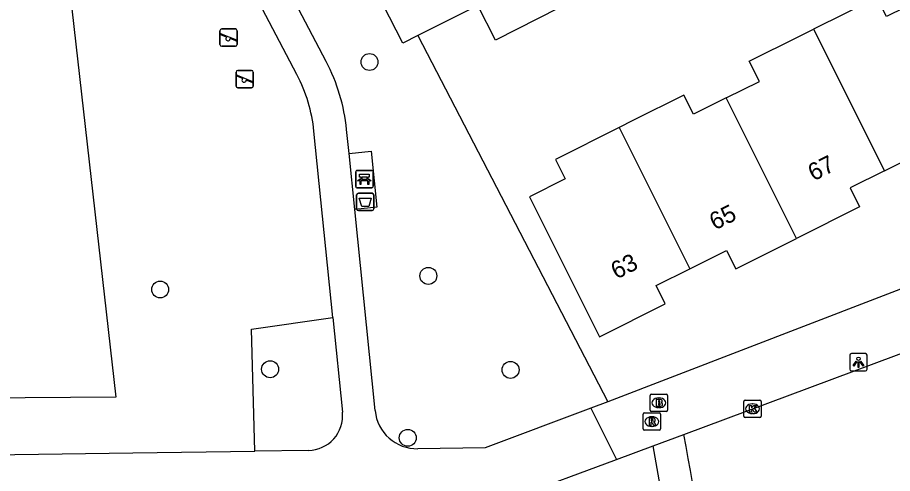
# Model space of a CAD drawing. Extents: x 158461 to 159795, y 387220 to 388672.
# Drawn here: x 159007 to 159057.5, y 387931.9 to 387958.2 of the extents above; entities that cross this region are included whole.
import ezdxf

# ---------------------------------------------------------------- set-up
doc = ezdxf.new("R2010")
doc.units = 0
for name, color, linetype in [('IMGEO_Afvalbak', 7, 'Continuous'), ('IMGEO_Bank', 7, 'Continuous'), ('IMGEO_Boom', 7, 'Continuous'), ('IMGEO_Brandkraan', 7, 'Continuous'), ('IMGEO_Groenvoorziening', 7, 'Continuous'), ('IMGEO_Kolk', 7, 'Continuous'), ('IMGEO_Lichtpunt', 7, 'Continuous'), ('IMGEO_Pand', 7, 'Continuous'), ('IMGEO_Pand_nummerreeks', 7, 'Continuous'), ('IMGEO_Rijbaan_lokaal_open', 7, 'Continuous'), ('IMGEO_Rioolput', 7, 'Continuous'), ('IMGEO_Speelvoorziening', 7, 'Continuous'), ('IMGEO_Voetpad_halfverhard', 7, 'Continuous'), ('IMGEO_Voetpad_open', 7, 'Continuous')]:
    doc.layers.add(name, color=color, linetype=linetype)

msp = doc.modelspace()

# ---------------------------------------------------------------- linework, layer by layer
at = {"layer": 'IMGEO_Afvalbak'}
for p, q in [((159026.546, 387947.147), (159026.546, 387947.947)), ((159026.546, 387947.947), (159026.546, 387947.147)), ((159026.646, 387948.047), (159027.436, 387948.047)), ((159027.436, 387948.047), (159026.646, 387948.047)), ((159027.536, 387947.947), (159027.536, 387947.147)), ((159027.536, 387947.147), (159027.536, 387947.947)), ((159027.436, 387947.047), (159026.646, 387947.047)), ((159026.646, 387947.047), (159027.436, 387947.047))]:
    msp.add_line(p, q, dxfattribs=at)
msp.add_lwpolyline([(159026.689, 387947.761), (159027.393, 387947.761), (159027.244, 387947.291), (159026.838, 387947.291), (159026.689, 387947.761)], dxfattribs=at)
for centre, start, end in [((159026.646, 387947.947), 90, 180), ((159026.646, 387947.947), 90, 180), ((159027.436, 387947.947), 0, 90), ((159027.436, 387947.947), 360, 90), ((159026.646, 387947.147), 180, 270), ((159026.646, 387947.147), 180, 270), ((159027.436, 387947.147), 270, 0), ((159027.436, 387947.147), 270, 0)]:
    msp.add_arc(centre, 0.1, start, end, dxfattribs=at)
at = {"layer": 'IMGEO_Bank'}
for p, q in [((159026.498, 387948.437), (159026.498, 387949.278)), ((159026.498, 387949.278), (159026.498, 387948.437)), ((159026.573, 387949.362), (159027.414, 387949.362)), ((159027.414, 387949.362), (159026.573, 387949.362)), ((159026.807, 387948.868), (159026.807, 387948.974)), ((159026.851, 387948.974), (159026.851, 387948.868)), ((159027.139, 387948.98), (159026.857, 387948.98)), ((159027.145, 387948.868), (159027.145, 387948.974)), ((159027.189, 387948.974), (159027.189, 387948.868)), ((159027.498, 387949.287), (159027.498, 387948.446)), ((159027.498, 387948.446), (159027.498, 387949.287)), ((159027.195, 387948.76), (159026.802, 387948.76)), ((159026.857, 387948.862), (159027.139, 387948.862)), ((159027.423, 387948.362), (159026.582, 387948.362)), ((159026.582, 387948.362), (159027.423, 387948.362))]:
    msp.add_line(p, q, dxfattribs=at)
for points in [[(159026.801, 387948.98), (159026.715, 387948.98), (159026.715, 387949.141), (159027.278, 387949.141), (159027.278, 387948.98), (159027.195, 387948.98)], [(159026.745, 387948.76), (159026.603, 387948.76), (159026.715, 387948.862), (159026.801, 387948.862)], [(159026.795, 387948.753), (159026.795, 387948.546), (159026.752, 387948.546), (159026.752, 387948.753)], [(159027.195, 387948.862), (159027.278, 387948.862), (159027.39, 387948.76), (159027.251, 387948.76)], [(159027.245, 387948.753), (159027.245, 387948.546), (159027.201, 387948.546), (159027.201, 387948.753)]]:
    msp.add_lwpolyline(points, dxfattribs=at)
for centre, radius, start, end in [((159026.576, 387949.284), 0.0779, 92.4484, 184.2845), ((159026.576, 387949.284), 0.0779, 92.4484, 184.2845), ((159026.8, 387948.973), 0.00671, 2.8957, 87.1043), ((159026.857, 387948.973), 0.00671, 92.8957, 177.1043), ((159027.139, 387948.973), 0.00671, 2.8957, 87.1043), ((159027.196, 387948.973), 0.00671, 92.8957, 177.1043), ((159027.42, 387949.284), 0.0779, 2.4484, 94.2845), ((159027.42, 387949.284), 0.0779, 2.4484, 94.2845), ((159026.576, 387948.44), 0.0779, 182.4484, 274.2845), ((159026.576, 387948.44), 0.0779, 182.4484, 274.2845), ((159026.745, 387948.753), 0.00671, 2.8957, 87.1043), ((159026.802, 387948.753), 0.00671, 92.8957, 177.1043), ((159026.8, 387948.869), 0.00671, 272.8957, 357.1043), ((159026.857, 387948.869), 0.00671, 182.8957, 267.1043), ((159027.139, 387948.869), 0.00671, 272.8957, 357.1043), ((159027.196, 387948.869), 0.00671, 182.8957, 267.1043), ((159027.194, 387948.753), 0.00671, 2.8957, 87.1043), ((159027.251, 387948.753), 0.00671, 92.8957, 177.1043), ((159027.42, 387948.44), 0.0779, 272.4484, 4.2845), ((159027.42, 387948.44), 0.0779, 272.4484, 4.2845)]:
    msp.add_arc(centre, radius, start, end, dxfattribs=at)
at = {"layer": 'IMGEO_Boom'}
for centre in [(159027.287, 387955.622), (159030.684, 387943.273), (159015.211, 387942.492), (159021.555, 387937.885), (159035.428, 387937.852), (159029.494, 387933.929)]:
    msp.add_circle(centre, 0.489, dxfattribs=at)
at = {"layer": 'IMGEO_Brandkraan'}
for p, q in [((159043.483, 387935.525), (159043.483, 387936.377)), ((159043.558, 387936.451), (159044.41, 387936.451)), ((159044.484, 387936.377), (159044.484, 387935.525)), ((159043.971, 387936.231), (159043.996, 387936.231)), ((159044.41, 387935.451), (159043.558, 387935.451)), ((159043.994, 387935.671), (159043.969, 387935.671))]:
    msp.add_line(p, q, dxfattribs=at)
for points in [[(159043.483, 387935.525), (159043.483, 387936.377)], [(159043.558, 387936.451), (159044.41, 387936.451)], [(159044.484, 387936.377), (159044.484, 387935.525)], [(159043.831, 387936.151), (159043.831, 387935.751), (159044.044, 387935.751)], [(159044.062, 387936.151), (159043.831, 387936.151)], [(159044.01, 387936.07), (159043.956, 387936.07), (159043.956, 387935.994)], [(159043.956, 387935.994), (159044.009, 387935.994)], [(159044.018, 387935.918), (159043.956, 387935.918), (159043.956, 387935.837)], [(159043.956, 387935.837), (159044.018, 387935.837)], [(159044.41, 387935.451), (159043.558, 387935.451)]]:
    msp.add_lwpolyline(points, dxfattribs=at)
for centre, radius, start, end in [((159043.56, 387936.375), 0.0765, 91.552, 178.448), ((159043.56, 387936.375), 0.0765, 91.552, 178.448), ((159044.408, 387936.375), 0.0765, 1.552, 88.448), ((159044.408, 387936.375), 0.0765, 1.552, 88.448), ((159044.011, 387936.032), 0.0379, 267.8285, 90.9355), ((159044.019, 387935.877), 0.0404, 269.8759, 90.5077), ((159044.05, 387936.002), 0.251, 268.6676, 293.5347), ((159044.066, 387936.006), 0.145, 59.4692, 91.5367), ((159044.091, 387936.053), 0.0922, 285.5137, 58.1501), ((159044.096, 387935.861), 0.105, 301.3115, 78.989), ((159043.56, 387935.527), 0.0765, 181.552, 268.448), ((159043.56, 387935.527), 0.0765, 181.552, 268.448), ((159044.408, 387935.527), 0.0765, 271.552, 358.448), ((159044.408, 387935.527), 0.0765, 271.552, 358.448)]:
    msp.add_arc(centre, radius, start, end, dxfattribs=at)
for centre, major_axis, ratio, start_param, end_param in [((159043.97, 387935.951), (-0.387, 0.002), 0.722429, 4.712389, 7.853982), ((159043.995, 387935.951), (-0.39, 0.002), 0.717154, 1.570796, 4.712389)]:
    msp.add_ellipse(centre, major_axis=major_axis, ratio=ratio, start_param=start_param, end_param=end_param, dxfattribs=at)
at = {"layer": 'IMGEO_Groenvoorziening'}
for points in [[(159008.574, 387972.298), (159012.648, 387936.275), (159004.786, 387936.227), (159000.315, 387936.046), (158997.187, 387970.431), (159008.574, 387972.298)], [(159030.077, 387957.144), (159041.039, 387936.013)], [(159020.674, 387933.153), (159020.488, 387940.205), (159025.169, 387940.88)]]:
    msp.add_lwpolyline(points, dxfattribs=at)
at = {"layer": 'IMGEO_Kolk'}
for p, q in [((159048.89, 387935.178), (159048.89, 387936.03)), ((159048.965, 387936.104), (159049.817, 387936.104)), ((159049.378, 387935.884), (159049.403, 387935.884)), ((159049.891, 387936.03), (159049.891, 387935.178)), ((159049.401, 387935.324), (159049.376, 387935.324)), ((159049.817, 387935.104), (159048.965, 387935.104))]:
    msp.add_line(p, q, dxfattribs=at)
for points in [[(159048.89, 387935.178), (159048.89, 387936.03)], [(159048.965, 387936.104), (159049.817, 387936.104)], [(159049.211, 387935.804), (159049.334, 387935.804), (159049.334, 387935.653), (159049.464, 387935.804), (159049.628, 387935.804), (159049.482, 387935.653), (159049.635, 387935.404), (159049.483, 387935.404), (159049.398, 387935.568), (159049.334, 387935.501), (159049.334, 387935.404), (159049.211, 387935.404), (159049.211, 387935.804)], [(159049.891, 387936.03), (159049.891, 387935.178)], [(159049.817, 387935.104), (159048.965, 387935.104)]]:
    msp.add_lwpolyline(points, dxfattribs=at)
for centre, start, end in [((159048.967, 387936.028), 91.552, 178.448), ((159048.967, 387936.028), 91.552, 178.448), ((159049.815, 387936.028), 1.552, 88.448), ((159049.815, 387936.028), 1.552, 88.448), ((159048.967, 387935.18), 181.552, 268.448), ((159048.967, 387935.18), 181.552, 268.448), ((159049.815, 387935.18), 271.552, 358.448), ((159049.815, 387935.18), 271.552, 358.448)]:
    msp.add_arc(centre, 0.0765, start, end, dxfattribs=at)
for centre, major_axis, ratio, start_param, end_param in [((159049.377, 387935.604), (-0.387, 0.002), 0.722429, 4.712389, 7.853982), ((159049.402, 387935.604), (-0.39, 0.002), 0.717154, 1.570796, 4.712389)]:
    msp.add_ellipse(centre, major_axis=major_axis, ratio=ratio, start_param=start_param, end_param=end_param, dxfattribs=at)
at = {"layer": 'IMGEO_Lichtpunt'}
for p, q in [((159055.002, 387938.697), (159055.002, 387937.89)), ((159055.002, 387938.697), (159055.002, 387937.89)), ((159055.904, 387938.792), (159055.096, 387938.792)), ((159055.904, 387938.792), (159055.096, 387938.792)), ((159055.998, 387937.89), (159055.998, 387938.697)), ((159055.998, 387937.89), (159055.998, 387938.697)), ((159055.096, 387937.796), (159055.904, 387937.796)), ((159055.096, 387937.796), (159055.904, 387937.796))]:
    msp.add_line(p, q, dxfattribs=at)
for points in [[(159055.376, 387938.361), (159055.415, 387938.333), (159055.227, 387938.071), (159055.189, 387938.098), (159055.376, 387938.361)], [(159055.478, 387938.313), (159055.525, 387938.313), (159055.525, 387937.991), (159055.478, 387937.991), (159055.478, 387938.313)], [(159055.588, 387938.333), (159055.626, 387938.36), (159055.813, 387938.098), (159055.774, 387938.07), (159055.588, 387938.333)]]:
    msp.add_lwpolyline(points, dxfattribs=at)
msp.add_circle((159055.501, 387938.495), 0.0994, dxfattribs=at)
for centre, start, end in [((159055.096, 387938.697), 90, 180), ((159055.096, 387938.697), 90, 180), ((159055.904, 387938.697), 0, 90), ((159055.904, 387938.697), 0, 90), ((159055.096, 387937.89), 180, 270), ((159055.096, 387937.89), 180, 270), ((159055.904, 387937.89), 270, 0), ((159055.904, 387937.89), 270, 360)]:
    msp.add_arc(centre, 0.0946, start, end, dxfattribs=at)
at = {"layer": 'IMGEO_Pand'}
for points in [[(159057, 387949.342), (159058.849, 387950.265), (159059.409, 387949.145), (159063.294, 387951.086), (159059.194, 387959.296), (159057.109, 387958.255), (159056.567, 387959.341), (159052.915, 387957.518)], [(159038.232, 387958.756), (159034.563, 387956.875), (159033.538, 387958.876)], [(159047.867, 387953.547), (159049.782, 387954.503), (159049.202, 387955.664), (159052.094, 387957.108), (159052.915, 387957.518)], [(159052.915, 387957.518), (159057, 387949.342)], [(159047.867, 387953.547), (159045.975, 387952.602), (159045.425, 387953.704), (159042.486, 387952.237), (159041.688, 387951.838)], [(159051.921, 387945.431), (159047.867, 387953.547)], [(159041.688, 387951.838), (159038.012, 387950.003), (159038.574, 387948.876), (159036.513, 387947.847), (159040.553, 387939.758), (159044.355, 387941.657), (159043.826, 387942.718), (159045.762, 387943.684)], [(159041.688, 387951.838), (159045.762, 387943.684)], [(159057, 387949.342), (159055.021, 387948.354), (159055.57, 387947.253), (159051.921, 387945.431)], [(159045.762, 387943.684), (159047.894, 387944.749), (159048.425, 387943.685), (159051.921, 387945.431)]]:
    msp.add_lwpolyline(points, dxfattribs=at)
at = {"layer": 'IMGEO_Rijbaan_lokaal_open'}
for points in [[(159030.077, 387957.144), (159029.22, 387956.715), (159014.315, 387985.808)], [(159033.538, 387958.876), (159030.077, 387957.144)]]:
    msp.add_lwpolyline(points, dxfattribs=at)
at = {"layer": 'IMGEO_Rioolput'}
for p, q in [((159043.082, 387934.442), (159043.082, 387935.294)), ((159043.157, 387935.368), (159044.009, 387935.368)), ((159044.083, 387935.294), (159044.083, 387934.442)), ((159043.57, 387935.148), (159043.595, 387935.148)), ((159044.009, 387934.368), (159043.157, 387934.368)), ((159043.593, 387934.588), (159043.568, 387934.588))]:
    msp.add_line(p, q, dxfattribs=at)
for points in [[(159043.082, 387934.442), (159043.082, 387935.294)], [(159043.157, 387935.368), (159044.009, 387935.368)], [(159044.083, 387935.294), (159044.083, 387934.442)], [(159043.671, 387935.066), (159043.419, 387935.068), (159043.419, 387934.668)], [(159043.419, 387934.668), (159043.543, 387934.668), (159043.543, 387934.83), (159043.554, 387934.83)], [(159043.597, 387934.987), (159043.543, 387934.987), (159043.543, 387934.906)], [(159043.543, 387934.906), (159043.595, 387934.906)], [(159043.601, 387934.801), (159043.672, 387934.668), (159043.812, 387934.668), (159043.747, 387934.794)], [(159044.009, 387934.368), (159043.157, 387934.368)]]:
    msp.add_lwpolyline(points, dxfattribs=at)
for centre, radius, start, end in [((159043.159, 387935.292), 0.0765, 91.552, 178.448), ((159043.159, 387935.292), 0.0765, 91.552, 178.448), ((159044.007, 387935.292), 0.0765, 1.552, 88.448), ((159044.007, 387935.292), 0.0765, 1.552, 88.448), ((159043.553, 387934.777), 0.0533, 26.0293, 88.6989), ((159043.579, 387935.095), 0.19, 274.7715, 282.9687), ((159043.603, 387934.891), 0.0964, 77.0061, 93.1865), ((159043.617, 387934.948), 0.0378, 276.6634, 79.6772), ((159043.67, 387934.956), 0.109, 350.3612, 89.416), ((159043.668, 387934.956), 0.112, 277.5842, 350.9817), ((159043.652, 387934.741), 0.108, 29.5134, 73.7905), ((159043.159, 387934.444), 0.0765, 181.552, 268.448), ((159043.159, 387934.444), 0.0765, 181.552, 268.448), ((159044.007, 387934.444), 0.0765, 271.552, 358.448), ((159044.007, 387934.444), 0.0765, 271.552, 358.448)]:
    msp.add_arc(centre, radius, start, end, dxfattribs=at)
for centre, major_axis, ratio, start_param, end_param in [((159043.569, 387934.868), (-0.387, 0.002), 0.722429, 4.712389, 7.853982), ((159043.594, 387934.868), (-0.39, 0.002), 0.717154, 1.570796, 4.712389)]:
    msp.add_ellipse(centre, major_axis=major_axis, ratio=ratio, start_param=start_param, end_param=end_param, dxfattribs=at)
at = {"layer": 'IMGEO_Speelvoorziening'}
for p, q in [((159018.761, 387957.529), (159019.551, 387957.529)), ((159019.551, 387957.529), (159018.761, 387957.529)), ((159018.661, 387956.629), (159018.661, 387957.429)), ((159018.661, 387957.429), (159018.661, 387956.629)), ((159019.044, 387957.057), (159018.705, 387957.194)), ((159018.73, 387957.254), (159019.606, 387956.901)), ((159019.582, 387956.841), (159019.242, 387956.978)), ((159019.651, 387957.429), (159019.651, 387956.629)), ((159019.651, 387956.629), (159019.651, 387957.429)), ((159019.551, 387956.529), (159018.761, 387956.529)), ((159018.761, 387956.529), (159019.551, 387956.529)), ((159019.588, 387954.234), (159019.588, 387955.034)), ((159019.588, 387955.034), (159019.588, 387954.234)), ((159019.688, 387955.134), (159020.478, 387955.134)), ((159020.478, 387955.134), (159019.688, 387955.134)), ((159020.578, 387955.034), (159020.578, 387954.234)), ((159020.578, 387954.234), (159020.578, 387955.034)), ((159019.971, 387954.662), (159019.632, 387954.799)), ((159019.657, 387954.859), (159020.533, 387954.506)), ((159020.509, 387954.446), (159020.169, 387954.583)), ((159020.478, 387954.134), (159019.688, 387954.134)), ((159019.688, 387954.134), (159020.478, 387954.134))]:
    msp.add_line(p, q, dxfattribs=at)
for centre, radius, start, end in [((159018.761, 387957.429), 0.1, 90, 180), ((159018.761, 387957.429), 0.1, 90, 180), ((159019.551, 387957.429), 0.1, 0, 90), ((159019.551, 387957.429), 0.1, 360, 90), ((159018.718, 387957.224), 0.0327, 68.078, 248.078), ((159019.123, 387956.967), 0.12, 130.9928, 5.1632), ((159018.761, 387956.629), 0.1, 180, 270), ((159018.761, 387956.629), 0.1, 180, 270), ((159019.551, 387956.629), 0.1, 270, 0), ((159019.551, 387956.629), 0.1, 270, 0), ((159019.594, 387956.871), 0.0327, 248.078, 68.078), ((159019.688, 387955.034), 0.1, 90, 180), ((159019.688, 387955.034), 0.1, 90, 180), ((159020.478, 387955.034), 0.1, 0, 90), ((159020.478, 387955.034), 0.1, 360, 90), ((159019.645, 387954.829), 0.0327, 68.078, 248.078), ((159020.05, 387954.572), 0.12, 130.9928, 5.1632), ((159020.521, 387954.476), 0.0327, 248.078, 68.078), ((159019.688, 387954.234), 0.1, 180, 270), ((159019.688, 387954.234), 0.1, 180, 270), ((159020.478, 387954.234), 0.1, 270, 0), ((159020.478, 387954.234), 0.1, 270, 0)]:
    msp.add_arc(centre, radius, start, end, dxfattribs=at)
at = {"layer": 'IMGEO_Voetpad_halfverhard'}
for points in [[(159024.788, 387955.653), (159019.042, 387966.612), (159017.524, 387969.508), (159010.854, 387982.231)], [(159023.099, 387954.894), (159012.756, 387974.622), (159008.884, 387982.008)], [(159025.169, 387940.88), (159024.083, 387951.621)], [(159026.107, 387950.346), (159025.968, 387951.725)], [(159027.609, 387935.499), (159026.434, 387947.114)], [(159025.169, 387940.88), (159025.723, 387935.401)], [(159040.059, 387935.636), (159033.967, 387933.355), (159030.084, 387933.296)], [(158995.538, 387932.809), (159000, 387932.87), (159013.64, 387933.057), (159020.674, 387933.153)], [(159023.764, 387933.2), (159020.674, 387933.153)], [(159035.523, 387930.442), (159041.537, 387932.681)]]:
    msp.add_lwpolyline(points, dxfattribs=at)
for centre, radius, start, end in [((159015.271, 387950.653), 10.75, 5.7236, 27.7177), ((159015.145, 387950.718), 8.984, 5.7673, 27.6987), ((159023.733, 387935.2), 2, 270.8862, 5.7725), ((159030.048, 387935.747), 2.451, 185.8099, 270.8455), ((158960.146, 387917.017), 86.97, 3.92846, 11.34497), ((158959.958, 387916.998), 85.294, 3.97182, 11.13217)]:
    msp.add_arc(centre, radius, start, end, dxfattribs=at)
at = {"layer": 'IMGEO_Voetpad_open'}
for points in [[(159026.107, 387950.346), (159027.381, 387950.475), (159027.708, 387947.243), (159026.434, 387947.114)], [(159026.434, 387947.114), (159026.107, 387950.346)], [(159063.933, 387944.776), (159060.276, 387943.411), (159041.039, 387936.013)], [(159045.417, 387934.125), (159061.262, 387940.022)], [(159041.039, 387936.013), (159040.059, 387935.636)], [(159040.059, 387935.636), (159041.537, 387932.681)], [(159043.647, 387933.466), (159045.417, 387934.125)], [(159041.537, 387932.681), (159043.647, 387933.466)]]:
    msp.add_lwpolyline(points, dxfattribs=at)

# ---------------------------------------------------------------- texts
at = {"layer": 'IMGEO_Pand_nummerreeks'}
for s, p in [('67', (159052.903, 387948.725)), ('65', (159047.218, 387945.893)), ('63', (159041.533, 387943.061))]:
    msp.add_text(s, height=1, rotation=26.4793, dxfattribs=at).set_placement(p)

doc.saveas('drawing.dxf')
